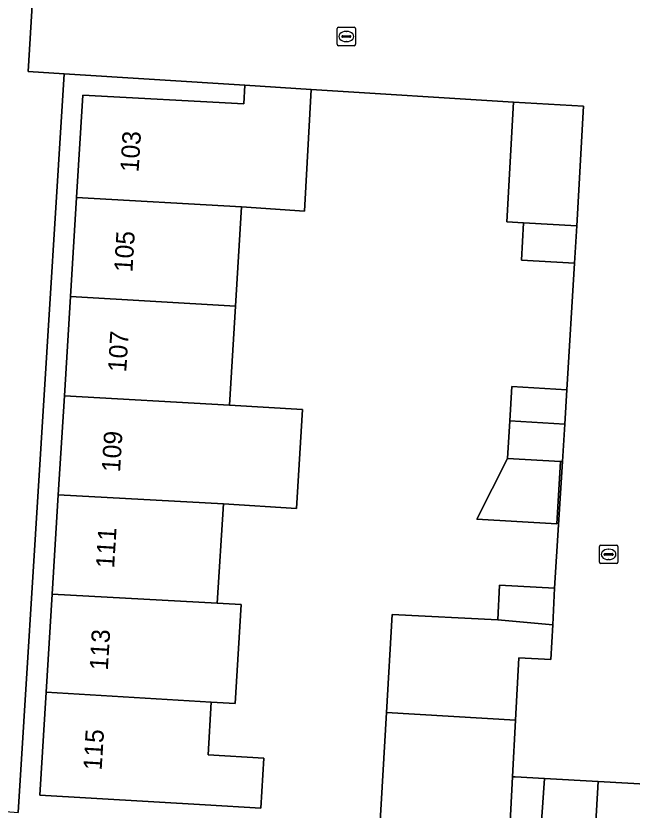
# Model space of a CAD drawing. Extents: x 160102 to 160934, y 382045 to 382923.
# Drawn here: x 160566.62 to 160600.16, y 382542.01 to 382585.21 of the extents above; entities that cross this region are included whole.
import ezdxf

# ---------------------------------------------------------------- set-up
doc = ezdxf.new("R2010")
doc.units = 0
for name, color, linetype in [('IMGEO_Erf', 7, 'Continuous'), ('IMGEO_Kolk', 7, 'Continuous'), ('IMGEO_Muur', 7, 'Continuous'), ('IMGEO_Pand', 7, 'Continuous'), ('IMGEO_Pand_nummerreeks', 7, 'Continuous'), ('IMGEO_Rijbaan_lokaal_open', 7, 'Continuous'), ('IMGEO_Voetpad_open', 7, 'Continuous')]:
    doc.layers.add(name, color=color, linetype=linetype)

msp = doc.modelspace()

# ---------------------------------------------------------------- linework, layer by layer
at = {"layer": 'IMGEO_Erf'}
for points in [[(160586.402, 382540.78), (160586.789, 382547.327), (160587.104, 382552.661), (160592.846, 382552.361), (160592.945, 382554.248), (160595.94, 382554.091), (160596.369, 382560.967), (160596.258, 382560.974), (160596.054, 382557.577), (160591.711, 382557.837), (160593.376, 382561.146), (160593.497, 382563.18), (160593.609, 382565.049), (160596.603, 382564.869), (160597.029, 382571.767), (160594.138, 382571.927), (160594.251, 382573.955), (160593.348, 382574.006), (160593.709, 382580.513), (160582.689, 382581.209), (160582.328, 382574.596), (160578.897, 382574.821), (160578.568, 382569.42), (160578.24, 382564.04), (160582.225, 382563.797), (160581.898, 382558.427), (160577.913, 382558.67), (160577.584, 382553.27), (160578.878, 382553.191), (160578.549, 382547.811), (160577.255, 382547.89), (160577.08, 382545.016), (160580.11, 382544.837), (160579.95, 382542.122), (160576.915, 382542.301), (160567.919, 382542.831), (160568.265, 382548.421), (160568.595, 382553.766), (160568.929, 382559.17), (160569.262, 382564.546), (160569.596, 382569.953), (160569.928, 382575.327), (160570.273, 382580.899), (160579.031, 382580.422), (160579.087, 382581.437), (160569.255, 382582.058), (160566.75, 382541.876)], [(160600.788, 382537.415), (160597.958, 382537.57), (160594.967, 382537.733), (160595.396, 382543.732), (160593.799, 382543.82), (160593.649, 382543.828), (160593.464, 382540.314), (160590.37, 382540.5), (160590.193, 382537.542), (160588.243, 382537.657), (160586.219, 382537.776), (160581.423, 382538.059), (160580.178, 382516.126), (160580.171, 382515.999), (160594.93, 382515.078), (160597.213, 382513.675), (160600.569, 382511.579)]]:
    msp.add_lwpolyline(points, dxfattribs=at)
at = {"layer": 'IMGEO_Kolk'}
for p, q in [((160584.105, 382583.668), (160584.105, 382584.52)), ((160584.18, 382584.594), (160585.032, 382584.594)), ((160584.593, 382584.374), (160584.618, 382584.374)), ((160585.106, 382584.52), (160585.106, 382583.668)), ((160584.364, 382584.088), (160584.364, 382584.1)), ((160584.802, 382584.051), (160584.404, 382584.051)), ((160584.407, 382584.137), (160584.805, 382584.137)), ((160584.848, 382584.1), (160584.848, 382584.088)), ((160585.032, 382583.594), (160584.18, 382583.594)), ((160584.616, 382583.814), (160584.591, 382583.814)), ((160598.376, 382555.496), (160598.376, 382556.348)), ((160598.451, 382556.422), (160599.303, 382556.422)), ((160599.377, 382556.348), (160599.377, 382555.496)), ((160598.635, 382555.916), (160598.635, 382555.928)), ((160599.073, 382555.879), (160598.675, 382555.879)), ((160598.678, 382555.965), (160599.076, 382555.965)), ((160598.864, 382556.202), (160598.889, 382556.202)), ((160599.119, 382555.928), (160599.119, 382555.916)), ((160599.303, 382555.422), (160598.451, 382555.422)), ((160598.887, 382555.642), (160598.862, 382555.642))]:
    msp.add_line(p, q, dxfattribs=at)
for points in [[(160584.105, 382583.668), (160584.105, 382584.52)], [(160584.18, 382584.594), (160585.032, 382584.594)], [(160585.106, 382584.52), (160585.106, 382583.668)], [(160585.032, 382583.594), (160584.18, 382583.594)], [(160598.376, 382555.496), (160598.376, 382556.348)], [(160598.451, 382556.422), (160599.303, 382556.422)], [(160599.377, 382556.348), (160599.377, 382555.496)], [(160599.303, 382555.422), (160598.451, 382555.422)]]:
    msp.add_lwpolyline(points, dxfattribs=at)
for centre, radius, start, end in [((160584.182, 382584.518), 0.0765, 91.552, 178.448), ((160584.182, 382584.518), 0.0765, 91.552, 178.448), ((160585.03, 382584.518), 0.0765, 1.552, 88.448), ((160585.03, 382584.518), 0.0765, 1.552, 88.448), ((160584.404, 382584.097), 0.0403, 85.8775, 175.7526), ((160584.401, 382584.087), 0.0366, 178.938, 274.7102), ((160584.805, 382584.094), 0.043, 264.8664, 352.4533), ((160584.809, 382584.099), 0.0386, 1.7309, 96.639), ((160584.182, 382583.67), 0.0765, 181.552, 268.448), ((160584.182, 382583.67), 0.0765, 181.552, 268.448), ((160585.03, 382583.67), 0.0765, 271.552, 358.448), ((160585.03, 382583.67), 0.0765, 271.552, 358.448), ((160598.453, 382556.346), 0.0765, 91.552, 178.448), ((160598.453, 382556.346), 0.0765, 91.552, 178.448), ((160599.301, 382556.346), 0.0765, 1.552, 88.448), ((160599.301, 382556.346), 0.0765, 1.552, 88.448), ((160598.675, 382555.925), 0.0403, 85.8775, 175.7526), ((160598.672, 382555.915), 0.0366, 178.938, 274.7102), ((160599.076, 382555.922), 0.043, 264.8664, 352.4533), ((160599.08, 382555.927), 0.0386, 1.7309, 96.639), ((160598.453, 382555.498), 0.0765, 181.552, 268.448), ((160598.453, 382555.498), 0.0765, 181.552, 268.448), ((160599.301, 382555.498), 0.0765, 271.552, 358.448), ((160599.301, 382555.498), 0.0765, 271.552, 358.448)]:
    msp.add_arc(centre, radius, start, end, dxfattribs=at)
for centre, major_axis, ratio, start_param, end_param in [((160584.592, 382584.094), (-0.387, 0.002), 0.722429, 4.712389, 7.853982), ((160584.617, 382584.094), (-0.39, 0.002), 0.717154, 1.570796, 4.712389), ((160598.863, 382555.922), (-0.387, 0.002), 0.722429, 4.712389, 7.853982), ((160598.888, 382555.922), (-0.39, 0.002), 0.717154, 1.570796, 4.712389)]:
    msp.add_ellipse(centre, major_axis=major_axis, ratio=ratio, start_param=start_param, end_param=end_param, dxfattribs=at)
at = {"layer": 'IMGEO_Muur'}
msp.add_lwpolyline([(160582.689, 382581.209), (160593.709, 382580.513)], dxfattribs=at)
at = {"layer": 'IMGEO_Pand'}
for points in [[(160578.897, 382574.821), (160582.328, 382574.596), (160582.689, 382581.209), (160579.087, 382581.437), (160579.031, 382580.422), (160570.273, 382580.899), (160569.928, 382575.327)], [(160597.503, 382580.302), (160593.709, 382580.513), (160593.348, 382574.006), (160594.251, 382573.955), (160597.141, 382573.792)], [(160569.928, 382575.327), (160569.596, 382569.953), (160578.568, 382569.42), (160578.897, 382574.821)], [(160597.141, 382573.792), (160594.251, 382573.955), (160594.138, 382571.927), (160597.029, 382571.767)], [(160569.262, 382564.546), (160578.24, 382564.04), (160578.568, 382569.42), (160569.596, 382569.953)], [(160593.497, 382563.18), (160596.492, 382563.011), (160596.603, 382564.869), (160593.609, 382565.049)], [(160569.262, 382564.546), (160568.929, 382559.17), (160577.913, 382558.67), (160581.898, 382558.427), (160582.225, 382563.797), (160578.24, 382564.04)], [(160596.492, 382563.011), (160593.497, 382563.18), (160593.376, 382561.146), (160596.258, 382560.974), (160596.369, 382560.967)], [(160596.258, 382560.974), (160593.376, 382561.146), (160591.711, 382557.837), (160596.054, 382557.577)], [(160577.584, 382553.27), (160577.913, 382558.67), (160568.929, 382559.17), (160568.595, 382553.766)], [(160592.846, 382552.361), (160595.836, 382552.098), (160595.94, 382554.091), (160592.945, 382554.248)], [(160577.584, 382553.27), (160568.595, 382553.766), (160568.265, 382548.421), (160577.255, 382547.89), (160578.549, 382547.811), (160578.878, 382553.191)], [(160593.811, 382546.912), (160593.988, 382550.289), (160595.736, 382550.197), (160595.836, 382552.098), (160592.846, 382552.361), (160587.104, 382552.661), (160586.789, 382547.327)], [(160568.265, 382548.421), (160567.919, 382542.831), (160576.915, 382542.301), (160579.95, 382542.122), (160580.11, 382544.837), (160577.08, 382545.016), (160577.255, 382547.89)], [(160588.422, 382540.637), (160590.37, 382540.5), (160593.464, 382540.314), (160593.649, 382543.828), (160593.811, 382546.912), (160586.789, 382547.327), (160586.402, 382540.78)], [(160598.31, 382543.573), (160595.396, 382543.732), (160594.967, 382537.733), (160597.958, 382537.57)], [(160598.31, 382543.573), (160597.958, 382537.57), (160600.788, 382537.415), (160601.217, 382543.414)]]:
    msp.add_lwpolyline(points, close=True, dxfattribs=at)
at = {"layer": 'IMGEO_Rijbaan_lokaal_open'}
msp.add_lwpolyline([(160567.525, 382586.098), (160567.288, 382582.195), (160569.255, 382582.058), (160579.087, 382581.437), (160582.689, 382581.209), (160593.709, 382580.513), (160597.503, 382580.302), (160597.141, 382573.792), (160597.029, 382571.767), (160596.603, 382564.869), (160596.492, 382563.011), (160596.369, 382560.967), (160595.94, 382554.091), (160595.836, 382552.098), (160595.736, 382550.197), (160593.988, 382550.289), (160593.811, 382546.912), (160593.649, 382543.828), (160593.799, 382543.82), (160595.396, 382543.732), (160598.31, 382543.573), (160601.217, 382543.414)], dxfattribs=at)
at = {"layer": 'IMGEO_Voetpad_open'}
msp.add_lwpolyline([(160563.817, 382542.125), (160566.75, 382541.876), (160569.255, 382582.058), (160567.288, 382582.195), (160567.525, 382586.098), (160567.843, 382590.6), (160569.084, 382609.884)], dxfattribs=at)

# ---------------------------------------------------------------- texts
at = {"layer": 'IMGEO_Pand_nummerreeks'}
for s, p in [('103', (160573.299, 382576.693)), ('105', (160572.963, 382571.255)), ('107', (160572.627, 382565.816)), ('109', (160572.29, 382560.378)), ('111', (160571.967, 382555.144)), ('113', (160571.624, 382549.593)), ('115', (160571.288, 382544.155))]:
    msp.add_text(s, height=1, rotation=86.4615, dxfattribs=at).set_placement(p)

doc.saveas('drawing.dxf')
